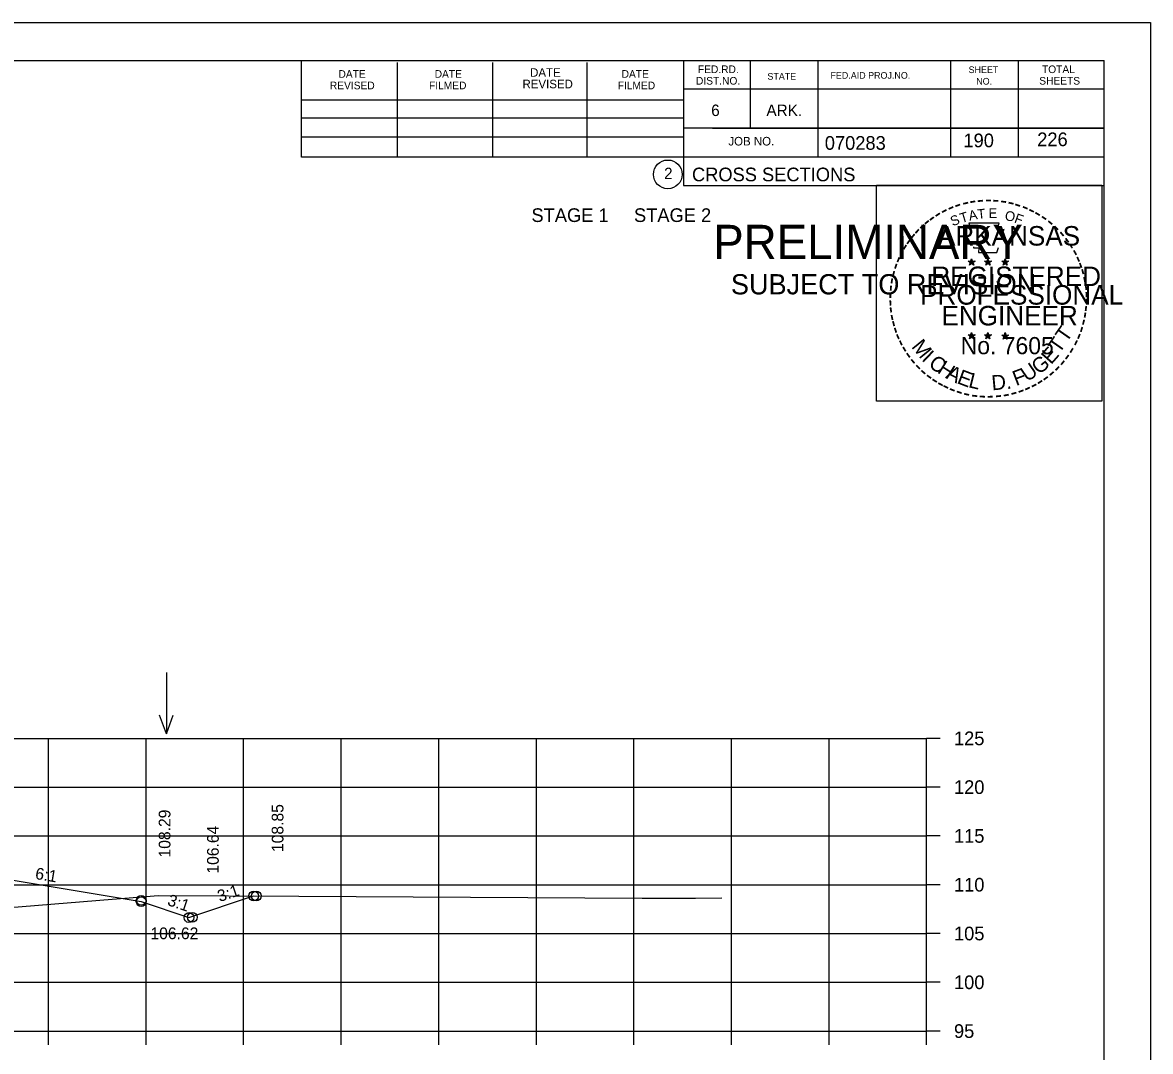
# Model space of a CAD drawing. Extents: x 1175611 to 1176402, y -433344 to -416213.
# Drawn here: x 1175828.3 to 1175943.9, y -424062.1 to -423956.7 of the extents above; entities that cross this region are included whole.
import ezdxf

# ---------------------------------------------------------------- set-up
doc = ezdxf.new("R2010")
doc.units = 0
for name, color, linetype in [('Default', 7, 'Continuous'), ('R_Axis', 7, 'Continuous'), ('R_Axis Annot', 7, 'Continuous'), ('R_Border', 7, 'Continuous'), ('R_Border Notes', 7, 'Continuous'), ('R_Border PE', 7, 'Continuous'), ('R_Border Prem', 7, 'Continuous'), ('R_Exist Surface', 7, 'Continuous'), ('R_Fin Surface', 7, 'Continuous'), ('R_Grid', 7, 'Continuous'), ('R_No Plot', 7, 'Continuous'), ('R_Water Annot', 7, 'Continuous'), ('R_Xsect Elev', 7, 'Continuous'), ('R_Xsect Slope', 7, 'Continuous')]:
    doc.layers.add(name, color=color, linetype=linetype)

msp = doc.modelspace()

# ---------------------------------------------------------------- linework, layer by layer
at = {"layer": 'R_Axis'}
for p, q in [((1175920.97, -424060.02), (1175920.97, -424030.02)), ((1175922.37, -424030.02), (1175920.97, -424030.02)), ((1175922.37, -424035.02), (1175920.97, -424035.02)), ((1175922.37, -424040.02), (1175920.97, -424040.02)), ((1175922.37, -424045.02), (1175920.97, -424045.02)), ((1175922.37, -424050.02), (1175920.97, -424050.02)), ((1175922.37, -424055.02), (1175920.97, -424055.02)), ((1175640.97, -424060.02), (1175920.97, -424060.02)), ((1175830.97, -424061.42), (1175830.97, -424060.02)), ((1175840.97, -424061.42), (1175840.97, -424060.02)), ((1175850.97, -424061.42), (1175850.97, -424060.02)), ((1175860.97, -424061.42), (1175860.97, -424060.02)), ((1175870.97, -424061.42), (1175870.97, -424060.02)), ((1175880.97, -424061.42), (1175880.97, -424060.02)), ((1175890.97, -424061.42), (1175890.97, -424060.02)), ((1175900.97, -424061.42), (1175900.97, -424060.02)), ((1175910.97, -424061.42), (1175910.97, -424060.02)), ((1175920.97, -424061.42), (1175920.97, -424060.02)), ((1175922.37, -424060.02), (1175920.97, -424060.02))]:
    msp.add_line(p, q, dxfattribs=at)
at = {"layer": 'R_Border'}
for p, q in [((1175622.97, -423960.56), (1175939.15, -423960.56)), ((1175856.89, -423970.44), (1175856.89, -423960.56)), ((1175866.75, -423970.44), (1175866.75, -423960.76)), ((1175876.51, -423970.44), (1175876.51, -423960.76)), ((1175886.19, -423970.44), (1175886.19, -423960.76)), ((1175896.05, -423960.56), (1175896.05, -423973.36)), ((1175902.89, -423960.56), (1175902.89, -423967.5)), ((1175909.83, -423960.56), (1175909.83, -423970.44)), ((1175923.41, -423960.56), (1175923.41, -423970.44)), ((1175930.35, -423960.56), (1175930.35, -423970.44)), ((1175939.15, -424166.02), (1175939.15, -423960.56)), ((1175939.15, -423963.5), (1175896.05, -423963.5)), ((1175939.15, -423963.48), (1175939.15, -423963.48)), ((1175856.89, -423964.58), (1175896.05, -423964.58)), ((1175856.89, -423966.44), (1175896.05, -423966.44)), ((1175939.15, -423967.5), (1175896.05, -423967.5)), ((1175899.01, -423967.5), (1175939.15, -423967.5)), ((1175856.89, -423970.44), (1175856.89, -423968.38)), ((1175856.89, -423968.38), (1175896.05, -423968.38)), ((1175939.15, -423970.44), (1175856.89, -423970.44)), ((1175896.05, -423973.36), (1175939.15, -423973.36))]:
    msp.add_line(p, q, dxfattribs=at)
msp.add_circle((1175894.44, -423972.22), 1.47, dxfattribs=at)
at = {"layer": 'R_Border PE'}
for p, q in [((1175925.58, -423980.86), (1175925.54, -423981.11)), ((1175925.58, -423981.22), (1175925.58, -423980.86)), ((1175925.58, -423980.86), (1175925.63, -423981.11)), ((1175927.25, -423980.86), (1175927.21, -423981.11)), ((1175927.25, -423981.22), (1175927.25, -423980.86)), ((1175927.25, -423980.86), (1175927.3, -423981.11)), ((1175929.02, -423980.87), (1175928.98, -423981.12)), ((1175929.02, -423981.23), (1175929.02, -423980.87)), ((1175929.02, -423980.87), (1175929.07, -423981.12)), ((1175925.23, -423981.11), (1175925.58, -423981.22)), ((1175925.23, -423981.11), (1175925.49, -423981.15)), ((1175925.23, -423981.11), (1175925.47, -423981.23)), ((1175925.37, -423981.52), (1175925.58, -423981.22)), ((1175925.37, -423981.52), (1175925.49, -423981.27)), ((1175925.37, -423981.52), (1175925.58, -423981.3)), ((1175925.93, -423981.11), (1175925.58, -423981.22)), ((1175925.8, -423981.52), (1175925.58, -423981.22)), ((1175925.8, -423981.52), (1175925.58, -423981.3)), ((1175925.93, -423981.11), (1175925.64, -423981.16)), ((1175925.8, -423981.52), (1175925.66, -423981.23)), ((1175925.93, -423981.11), (1175925.73, -423981.21)), ((1175926.9, -423981.11), (1175927.25, -423981.22)), ((1175926.9, -423981.11), (1175927.16, -423981.15)), ((1175926.9, -423981.11), (1175927.14, -423981.23)), ((1175927.04, -423981.52), (1175927.25, -423981.22)), ((1175927.04, -423981.52), (1175927.16, -423981.27)), ((1175927.04, -423981.52), (1175927.25, -423981.3)), ((1175927.6, -423981.11), (1175927.25, -423981.22)), ((1175927.47, -423981.52), (1175927.25, -423981.22)), ((1175927.47, -423981.52), (1175927.25, -423981.3)), ((1175927.6, -423981.11), (1175927.31, -423981.16)), ((1175927.47, -423981.52), (1175927.33, -423981.23)), ((1175927.6, -423981.11), (1175927.4, -423981.21)), ((1175928.67, -423981.12), (1175929.02, -423981.23)), ((1175928.67, -423981.12), (1175928.92, -423981.17)), ((1175928.67, -423981.12), (1175928.91, -423981.24)), ((1175928.8, -423981.53), (1175929.02, -423981.23)), ((1175928.8, -423981.53), (1175928.93, -423981.29)), ((1175928.8, -423981.53), (1175929.02, -423981.31)), ((1175929.36, -423981.12), (1175929.02, -423981.23)), ((1175929.23, -423981.53), (1175929.02, -423981.23)), ((1175929.23, -423981.53), (1175929.02, -423981.32)), ((1175929.36, -423981.12), (1175929.08, -423981.17)), ((1175929.23, -423981.53), (1175929.09, -423981.24)), ((1175929.36, -423981.12), (1175929.16, -423981.22)), ((1175925.23, -423988.68), (1175925.58, -423988.79)), ((1175925.23, -423988.68), (1175925.48, -423988.73)), ((1175925.23, -423988.68), (1175925.47, -423988.8)), ((1175925.36, -423989.09), (1175925.58, -423988.79)), ((1175925.36, -423989.09), (1175925.49, -423988.85)), ((1175925.36, -423989.09), (1175925.58, -423988.87)), ((1175925.58, -423988.43), (1175925.54, -423988.68)), ((1175925.58, -423988.79), (1175925.58, -423988.43)), ((1175925.58, -423988.43), (1175925.63, -423988.68)), ((1175925.93, -423988.68), (1175925.58, -423988.79)), ((1175925.79, -423989.09), (1175925.58, -423988.79)), ((1175925.79, -423989.09), (1175925.58, -423988.88)), ((1175925.93, -423988.68), (1175925.64, -423988.73)), ((1175925.79, -423989.09), (1175925.66, -423988.8)), ((1175925.93, -423988.68), (1175925.72, -423988.78)), ((1175926.9, -423988.68), (1175927.25, -423988.79)), ((1175926.9, -423988.68), (1175927.15, -423988.73)), ((1175926.9, -423988.68), (1175927.14, -423988.8)), ((1175927.03, -423989.09), (1175927.25, -423988.79)), ((1175927.03, -423989.09), (1175927.16, -423988.85)), ((1175927.03, -423989.09), (1175927.25, -423988.87)), ((1175927.25, -423988.43), (1175927.21, -423988.68)), ((1175927.25, -423988.79), (1175927.25, -423988.43)), ((1175927.25, -423988.43), (1175927.3, -423988.68)), ((1175927.6, -423988.68), (1175927.25, -423988.79)), ((1175927.46, -423989.09), (1175927.25, -423988.79)), ((1175927.46, -423989.09), (1175927.25, -423988.88)), ((1175927.6, -423988.68), (1175927.31, -423988.73)), ((1175927.46, -423989.09), (1175927.32, -423988.8)), ((1175927.6, -423988.68), (1175927.39, -423988.78)), ((1175928.67, -423988.69), (1175929.02, -423988.8)), ((1175928.67, -423988.69), (1175928.92, -423988.74)), ((1175928.67, -423988.69), (1175928.9, -423988.81)), ((1175928.8, -423989.1), (1175929.02, -423988.8)), ((1175928.8, -423989.1), (1175928.93, -423988.86)), ((1175928.8, -423989.1), (1175929.01, -423988.88)), ((1175929.02, -423988.44), (1175928.97, -423988.69)), ((1175929.23, -423989.1), (1175929.01, -423988.89)), ((1175929.02, -423988.8), (1175929.02, -423988.44)), ((1175929.02, -423988.44), (1175929.06, -423988.69)), ((1175929.36, -423988.69), (1175929.02, -423988.8)), ((1175929.23, -423989.1), (1175929.02, -423988.8)), ((1175929.36, -423988.69), (1175929.08, -423988.74)), ((1175929.23, -423989.1), (1175929.09, -423988.81)), ((1175929.36, -423988.69), (1175929.16, -423988.79))]:
    msp.add_line(p, q, dxfattribs=at)
for points in [[(1175925.28, -423977.23), (1175925.54, -423978.06)], [(1175928.79, -423978.15), (1175928.93, -423977.87), (1175928.24, -423977.89), (1175928.39, -423977.23), (1175925.28, -423977.23)], [(1175925.77, -423979.65), (1175925.77, -423979.74), (1175926.33, -423979.76), (1175926.28, -423980.23), (1175928.15, -423980.23), (1175928.35, -423979.7)], [(1175925.58, -423980.86), (1175925.8, -423981.52), (1175925.23, -423981.11), (1175925.93, -423981.11), (1175925.37, -423981.52), (1175925.58, -423980.86)], [(1175927.25, -423980.86), (1175927.47, -423981.52), (1175926.9, -423981.11), (1175927.6, -423981.11), (1175927.04, -423981.52), (1175927.25, -423980.86)], [(1175929.02, -423980.87), (1175929.23, -423981.53), (1175928.67, -423981.12), (1175929.36, -423981.12), (1175928.8, -423981.53), (1175929.02, -423980.87)], [(1175925.58, -423988.43), (1175925.79, -423989.09), (1175925.23, -423988.68), (1175925.93, -423988.68), (1175925.36, -423989.09), (1175925.58, -423988.43)], [(1175927.25, -423988.43), (1175927.46, -423989.09), (1175926.9, -423988.68), (1175927.6, -423988.68), (1175927.03, -423989.09), (1175927.25, -423988.43)], [(1175929.02, -423988.44), (1175929.23, -423989.1), (1175928.67, -423988.69), (1175929.36, -423988.69), (1175928.8, -423989.1), (1175929.02, -423988.44)]]:
    msp.add_lwpolyline(points, dxfattribs=at)
for centre, radius in [((1175925.58, -423981.22), 0.172), ((1175925.58, -423981.22), 0.145), ((1175925.58, -423981.22), 0.116), ((1175925.58, -423981.22), 0.0991), ((1175925.58, -423981.22), 0.0747), ((1175925.58, -423981.22), 0.0495), ((1175925.58, -423981.22), 0.0296), ((1175927.25, -423981.22), 0.172), ((1175927.25, -423981.22), 0.145), ((1175927.25, -423981.22), 0.116), ((1175927.25, -423981.22), 0.0991), ((1175927.25, -423981.22), 0.0747), ((1175927.25, -423981.22), 0.0495), ((1175927.25, -423981.22), 0.0296), ((1175929.02, -423981.23), 0.172), ((1175929.02, -423981.23), 0.145), ((1175929.02, -423981.23), 0.116), ((1175929.02, -423981.23), 0.0991), ((1175929.02, -423981.23), 0.0747), ((1175929.02, -423981.23), 0.0495), ((1175929.02, -423981.23), 0.0296), ((1175925.58, -423988.79), 0.172), ((1175925.58, -423988.79), 0.145), ((1175925.58, -423988.79), 0.116), ((1175925.58, -423988.79), 0.0991), ((1175925.58, -423988.79), 0.0747), ((1175925.58, -423988.79), 0.0495), ((1175925.58, -423988.79), 0.0296), ((1175927.25, -423988.79), 0.172), ((1175927.25, -423988.79), 0.145), ((1175927.25, -423988.79), 0.116), ((1175927.25, -423988.79), 0.0991), ((1175927.25, -423988.79), 0.0747), ((1175927.25, -423988.79), 0.0495), ((1175927.25, -423988.79), 0.0296), ((1175929.01, -423988.8), 0.172), ((1175929.01, -423988.8), 0.145), ((1175929.01, -423988.8), 0.116), ((1175929.01, -423988.8), 0.0991), ((1175929.01, -423988.8), 0.0747), ((1175929.01, -423988.8), 0.0495), ((1175929.01, -423988.8), 0.0296)]:
    msp.add_circle(centre, radius, dxfattribs=at)
at = {"layer": 'R_Exist Surface'}
msp.add_lwpolyline([(1175823.64, -424047.64), (1175837.51, -424046.5), (1175842.24, -424046.11), (1175856.63, -424046.2), (1175891.82, -424046.4), (1175897.28, -424046.39), (1175899.98, -424046.38)], dxfattribs=at)
at = {"layer": 'R_Fin Surface'}
msp.add_lwpolyline([(1175710.2, -424046.45), (1175716.28, -424048.48), (1175721.47, -424046.75), (1175735.2, -424044.46), (1175743.47, -424043.08), (1175749.47, -424042.84), (1175751.47, -424042.8), (1175780.97, -424042.21), (1175810.47, -424042.8), (1175812.47, -424042.84), (1175818.47, -424043.08), (1175826.75, -424044.46), (1175840.47, -424046.75), (1175845.36, -424048.38), (1175851.99, -424046.17)], dxfattribs=at)
at = {"layer": 'R_Grid'}
for p, q in [((1175640.97, -424030.02), (1175920.97, -424030.02)), ((1175830.97, -424060.02), (1175830.97, -424030.02)), ((1175840.97, -424060.02), (1175840.97, -424030.02)), ((1175850.97, -424060.02), (1175850.97, -424030.02)), ((1175860.97, -424060.02), (1175860.97, -424030.02)), ((1175870.97, -424060.02), (1175870.97, -424030.02)), ((1175880.97, -424060.02), (1175880.97, -424030.02)), ((1175890.97, -424060.02), (1175890.97, -424030.02)), ((1175900.97, -424060.02), (1175900.97, -424030.02)), ((1175910.97, -424060.02), (1175910.97, -424030.02)), ((1175920.97, -424060.02), (1175920.97, -424030.02)), ((1175640.97, -424035.02), (1175920.97, -424035.02)), ((1175640.97, -424040.02), (1175920.97, -424040.02)), ((1175640.97, -424045.02), (1175920.97, -424045.02)), ((1175640.97, -424050.02), (1175920.97, -424050.02)), ((1175640.97, -424055.02), (1175920.97, -424055.02)), ((1175640.97, -424060.02), (1175920.97, -424060.02))]:
    msp.add_line(p, q, dxfattribs=at)
at = {"layer": 'R_No Plot'}
msp.add_line((1175610.57, -423956.66), (1175943.91, -423956.66), dxfattribs=at)
for points in [[(1175610.57, -423956.66), (1175943.91, -423956.66), (1175943.91, -424170), (1175610.57, -424170)], [(1175915.82, -423973.32), (1175938.92, -423973.32), (1175938.92, -423995.47), (1175915.82, -423995.47)]]:
    msp.add_lwpolyline(points, close=True, dxfattribs=at)
for centre in [(1175851.99, -424046.17), (1175851.99, -424046.17), (1175852.28, -424046.17), (1175840.47, -424046.62), (1175840.47, -424046.75), (1175845.36, -424048.38), (1175845.36, -424048.38), (1175845.71, -424048.36)]:
    msp.add_circle(centre, 0.5, dxfattribs=at)
at = {"layer": 'R_Water Annot'}
for p, q in [((1175843.06, -424023.27), (1175843.06, -424029.56)), ((1175843.06, -424029.56), (1175842.36, -424027.63)), ((1175843.06, -424029.56), (1175843.76, -424027.63))]:
    msp.add_line(p, q, dxfattribs=at)

# ---------------------------------------------------------------- texts
at = {"layer": 'Default'}
msp.add_text('STAGE 1     STAGE 2', height=1.4, dxfattribs=at).set_placement((1175880.47, -423977.1))
at = {"layer": 'R_Axis Annot'}
for s, p in [('125', (1175923.77, -424030.72)), ('120', (1175923.77, -424035.72)), ('115', (1175923.77, -424040.72)), ('110', (1175923.77, -424045.72)), ('105', (1175923.77, -424050.72)), ('100', (1175923.77, -424055.72)), ('95', (1175923.77, -424060.72))]:
    msp.add_text(s, height=1.4, dxfattribs=at).set_placement(p)
at = {"layer": 'R_Border'}
for s, height, p in [('DATE', 0.879, (1175880.33, -423962.22)), ('FED.RD.', 0.782, (1175897.53, -423961.84)), ('SHEET', 0.684, (1175925.27, -423961.84)), ('TOTAL', 0.782, (1175932.79, -423961.84)), ('DATE', 0.782, (1175860.69, -423962.32)), ('DATE', 0.782, (1175870.55, -423962.32)), ('REVISED', 0.879, (1175879.55, -423963.4)), ('DATE', 0.782, (1175889.71, -423962.32)), ('DIST.NO.', 0.782, (1175897.33, -423963.02)), ('STATE', 0.684, (1175904.65, -423962.52)), ('FED.AID PROJ.NO.', 0.684, (1175911.11, -423962.42)), ('NO.', 0.684, (1175926.05, -423963.02)), ('SHEETS', 0.782, (1175932.51, -423963.02)), ('REVISED', 0.782, (1175859.81, -423963.5)), ('FILMED', 0.782, (1175869.97, -423963.5)), ('FILMED', 0.782, (1175889.31, -423963.5)), ('6', 1.17, (1175898.89, -423966.24)), ('ARK.', 1.172, (1175904.55, -423966.24)), ('070283', 1.4, (1175910.53, -423969.7)), ('JOB NO.', 0.879, (1175900.65, -423969.26)), ('2', 1.17, (1175894.06, -423972.71)), ('CROSS SECTIONS', 1.4, (1175896.92, -423972.93))]:
    msp.add_text(s, height=height, rotation=360, dxfattribs=at).set_placement(p)
at = {"layer": 'R_Border Notes'}
for s, p in [('190', (1175924.74, -423969.44)), ('226', (1175932.3, -423969.33))]:
    msp.add_text(s, height=1.4, dxfattribs=at).set_placement(p)
at = {"layer": 'R_Border PE'}
for s, height, rotation, p in [('-', 1.6, 19.1761, (1175924.02, -423976.1)), ('-', 1.6, 13.6301, (1175924.77, -423975.86)), ('-', 1.6, 10.2193, (1175925.45, -423975.7)), ('-', 1.6, 5.8968, (1175926.18, -423975.59)), ('-', 1.6, 0.1862, (1175926.95, -423975.52)), ('-', 1.6, 357.743, (1175927.67, -423975.53)), ('-', 1.6, 352.1617, (1175928.42, -423975.59)), ('-', 1.6, 347.2049, (1175929.14, -423975.7)), ('-', 1.6, 342.3362, (1175929.77, -423975.86)), ('-', 1.6, 34.0636, (1175922.16, -423977.06)), ('-', 1.6, 28.7918, (1175922.76, -423976.69)), ('-', 1.6, 24.3072, (1175923.39, -423976.37)), ('S', 1, 21.594, (1175923.63, -423977.55)), ('T', 1, 16.4036, (1175924.54, -423977.22)), ('A', 1, 11.2132, (1175925.37, -423976.97)), ('T', 1, 6.0228, (1175926.22, -423976.81)), ('E', 1, 0.8323, (1175927.32, -423976.7)), ('O', 1, 350.4515, (1175928.93, -423976.91)), ('F', 1, 340.0707, (1175929.88, -423977.13)), ('-', 1.6, 337.8551, (1175930.51, -423976.08)), ('-', 1.6, 334.1211, (1175931.14, -423976.35)), ('-', 1.6, 329.6409, (1175931.72, -423976.63)), ('-', 1.6, 42.9622, (1175920.67, -423978.25)), ('-', 1.6, 38.9507, (1175921.1, -423977.83)), ('-', 1.6, 36.2317, (1175921.58, -423977.46)), ('ARKANSAS', 2, 360, (1175922.13, -423979.52)), ('-', 1.6, 325.8627, (1175932.36, -423977)), ('-', 1.6, 320.5297, (1175932.97, -423977.42)), ('-', 1.6, 315.5786, (1175933.57, -423977.91)), ('-', 1.6, 50.6142, (1175919.82, -423979.21)), ('-', 1.6, 48.423, (1175920.22, -423978.73)), ('-', 1.6, 309.8797, (1175934.14, -423978.46)), ('-', 1.6, 58.0706, (1175919.08, -423980.31)), ('-', 1.6, 54.2325, (1175919.41, -423979.78)), ('-', 1.6, 306.6522, (1175934.66, -423979.06)), ('-', 1.4, 303.6753, (1175935.15, -423979.63)), ('-', 1.6, 67.7743, (1175918.51, -423981.53)), ('-', 1.6, 62.8713, (1175918.77, -423980.92)), ('-', 1.6, 299.6684, (1175935.47, -423980.24)), ('-', 1.6, 294.6628, (1175935.79, -423980.85)), ('-', 1.6, 75.461, (1175918.09, -423982.88)), ('-', 1.6, 72.3945, (1175918.29, -423982.16)), ('REGISTERED', 2, 360, (1175921.45, -423983.67)), ('DWB', 0.01, 360, (1175925.57, -423981.23)), ('DWB', 0.01, 360, (1175927.24, -423981.23)), ('DWB', 0.01, 360, (1175929, -423981.24)), ('-', 1.6, 290.5728, (1175936.05, -423981.43)), ('-', 1.6, 285.1233, (1175936.28, -423982.01)), ('-', 1.6, 81.2013, (1175917.96, -423983.59)), ('-', 1.6, 280.5493, (1175936.48, -423982.75)), ('-', 1.6, 89.0622, (1175917.86, -423984.98)), ('-', 1.6, 85.1863, (1175917.89, -423984.28)), ('PROFESSIONAL', 2, 360, (1175920.3, -423985.57)), ('-', 1.6, 276.5962, (1175936.65, -423983.52)), ('-', 1.6, 274.3301, (1175936.71, -423984.24)), ('-', 1.6, 94.1959, (1175917.9, -423985.71)), ('-', 1.6, 269.9407, (1175936.74, -423984.87)), ('-', 1.6, 98.9479, (1175917.97, -423986.37)), ('-', 1.6, 101.7149, (1175918.1, -423987.11)), ('ENGINEER', 2, 360, (1175922.49, -423987.7)), ('-', 1.6, 260.9953, (1175936.65, -423986.19)), ('-', 1.6, 263.5172, (1175936.72, -423985.54)), ('-', 1.6, 105.4578, (1175918.27, -423987.7)), ('-', 1.6, 109.0874, (1175918.48, -423988.33)), ('T', 1.54, 55.055, (1175935.3, -423989.53)), ('-', 1.6, 252.8681, (1175936.36, -423987.59)), ('-', 1.6, 255.7626, (1175936.54, -423986.87)), ('-', 1.6, 114.0643, (1175918.73, -423988.93)), ('M', 1.54, 308.9175, (1175919.35, -423989.9)), ('No. 7605', 1.757, 360, (1175924.46, -423990.65)), ('DWB', 0.01, 360, (1175925.56, -423988.8)), ('DWB', 0.01, 360, (1175927.23, -423988.8)), ('DWB', 0.01, 360, (1175929, -423988.81)), ('T', 1.54, 55.055, (1175934.57, -423990.65)), ('-', 1.6, 247.8887, (1175936.14, -423988.26)), ('-', 1.6, 115.7289, (1175919.04, -423989.55)), ('-', 1.6, 120.4471, (1175919.4, -423990.13)), ('I', 1.54, 316.4636, (1175920.39, -423991.22)), ('E', 1.54, 48.7313, (1175933.72, -423991.78)), ('-', 1.6, 239.0712, (1175935.48, -423989.64)), ('-', 1.6, 244.6197, (1175935.87, -423988.89)), ('-', 1.6, 125.8934, (1175919.8, -423990.69)), ('-', 1.6, 130.7181, (1175920.26, -423991.25)), ('C', 1.54, 324.0197, (1175921.06, -423991.85)), ('H', 1.54, 327.5342, (1175921.97, -423992.5)), ('G', 1.54, 38.2173, (1175932.47, -423992.8)), ('-', 1.6, 231.2538, (1175934.65, -423990.86)), ('-', 1.6, 233.8452, (1175935.08, -423990.29)), ('-', 1.6, 134.2238, (1175920.78, -423991.79)), ('-', 1.6, 138.9338, (1175921.3, -423992.26)), ('A', 1.54, 332.5513, (1175922.83, -423993.04)), ('E', 1.54, 339.2068, (1175923.99, -423993.6)), ('L', 1.54, 346.2929, (1175925.18, -423994.02)), ('F', 1.54, 20.8202, (1175930.13, -423993.92)), ('U', 1.54, 34.4052, (1175931.27, -423993.53)), ('-', 1.6, 221.0851, (1175933.65, -423991.93)), ('-', 1.6, 225.7653, (1175934.17, -423991.42)), ('-', 1.6, 144.6463, (1175921.86, -423992.66)), ('-', 1.6, 148.0898, (1175922.42, -423993.03)), ('-', 1.6, 151.5704, (1175923, -423993.36)), ('D.', 1.54, 5.2602, (1175927.68, -423994.36)), ('-', 1.6, 207.3568, (1175932.01, -423993.14)), ('-', 1.6, 212.2491, (1175932.56, -423992.79)), ('-', 1.6, 215.7363, (1175933.1, -423992.41)), ('-', 1.6, 154.6002, (1175923.52, -423993.6)), ('-', 1.6, 158.5612, (1175924.15, -423993.86)), ('-', 1.6, 162.7983, (1175924.83, -423994.07)), ('-', 1.6, 167.5555, (1175925.55, -423994.24)), ('-', 1.6, 173.1155, (1175926.32, -423994.35)), ('-', 1.6, 176.5183, (1175927.07, -423994.4)), ('-', 1.6, 185.8167, (1175928.62, -423994.3)), ('-', 1.6, 191.2858, (1175929.36, -423994.17)), ('-', 1.6, 195.4743, (1175930.09, -423993.97)), ('-', 1.6, 200.7184, (1175930.76, -423993.73)), ('-', 1.6, 204.2516, (1175931.38, -423993.46)), ('-', 1.6, 181.5918, (1175927.81, -423994.38))]:
    msp.add_text(s, height=height, rotation=rotation, dxfattribs=at).set_placement(p)
at = {"layer": 'R_Border Prem'}
for s, height, p in [('PRELIMINARY', 3.5, (1175899.1, -423980.89)), ('DWB', 0.01, (1175899.85, -423979.04)), ('SUBJECT TO REVISION', 2.0751, (1175900.91, -423984.52))]:
    msp.add_text(s, height=height, rotation=360, dxfattribs=at).set_placement(p)
at = {"layer": 'R_Xsect Elev'}
for s, p in [('108.29', (1175843.47, -424042.23)), ('108.85', (1175855.05, -424041.67)), ('106.64', (1175848.42, -424043.88))]:
    msp.add_text(s, height=1.2, rotation=90, dxfattribs=at).set_placement(p)
msp.add_text('106.62', height=1.2, dxfattribs=at).set_placement((1175841.42, -424050.6))
at = {"layer": 'R_Xsect Slope'}
for s, rotation, p in [('6:1', 350.5377, (1175829.55, -424044.42)), ('3:1', 18.4349, (1175848.52, -424046.8)), ('3:1', 341.5651, (1175843.08, -424047.09))]:
    msp.add_text(s, height=1.2, rotation=rotation, dxfattribs=at).set_placement(p)

doc.saveas('drawing.dxf')
